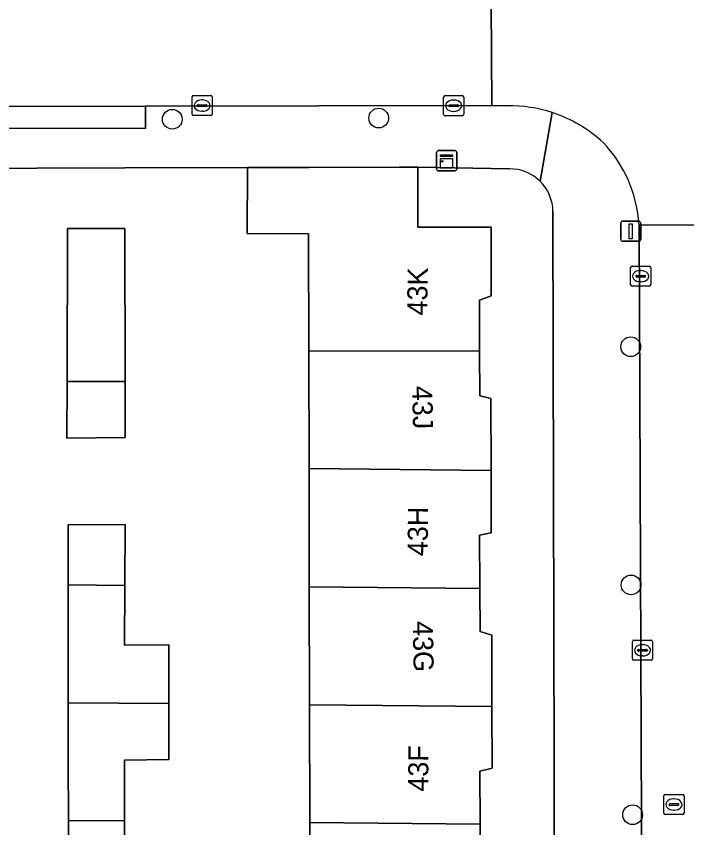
# Model space of a CAD drawing. Extents: x 160732 to 162107, y 387428 to 388479.
# Drawn here: x 161125.2 to 161158.48, y 388094.24 to 388134.52 of the extents above; entities that cross this region are included whole.
import ezdxf

# ---------------------------------------------------------------- set-up
doc = ezdxf.new("R2010")
doc.units = 0
for name, color, linetype in [('IMGEO_Boom', 7, 'Continuous'), ('IMGEO_Erf', 7, 'Continuous'), ('IMGEO_Kast', 7, 'Continuous'), ('IMGEO_Kolk', 7, 'Continuous'), ('IMGEO_Lichtmast', 7, 'Continuous'), ('IMGEO_Muur', 7, 'Continuous'), ('IMGEO_Pand', 7, 'Continuous'), ('IMGEO_Pand_nummerreeks', 7, 'Continuous'), ('IMGEO_Rijbaan_lokaal_open', 7, 'Continuous'), ('IMGEO_Rioolput', 7, 'Continuous'), ('IMGEO_Voetpad_open', 7, 'Continuous')]:
    doc.layers.add(name, color=color, linetype=linetype)

msp = doc.modelspace()

# ---------------------------------------------------------------- linework, layer by layer
at = {"layer": 'IMGEO_Boom'}
for centre in [(161132.947, 388129.408), (161143.193, 388129.464), (161155.7, 388118.113), (161155.718, 388106.293), (161155.796, 388094.883)]:
    msp.add_circle(centre, 0.489, dxfattribs=at)
at = {"layer": 'IMGEO_Erf'}
for points in [[(161139.786, 388088.649), (161139.773, 388094.489), (161139.76, 388100.339), (161139.747, 388106.189), (161139.734, 388112.069), (161139.722, 388117.89), (161139.709, 388123.719), (161136.659, 388123.737), (161136.679, 388127.008), (161130.593, 388126.998), (161099.983, 388126.872)], [(161149.679, 388126.939), (161145.129, 388127.023), (161145.129, 388126.905), (161145.134, 388124.041), (161148.774, 388124.047), (161148.783, 388120.638), (161148.195, 388120.425), (161148.203, 388117.914), (161148.21, 388115.677), (161148.766, 388115.541), (161148.771, 388111.97), (161148.776, 388108.871), (161148.198, 388108.755), (161148.211, 388106.117), (161148.221, 388103.976), (161148.814, 388103.798), (161148.816, 388100.261), (161148.817, 388097.187), (161148.219, 388097.053), (161148.232, 388094.41), (161148.243, 388092.292)], [(161151.979, 388062.934), (161151.839, 388124.823)], [(161127.813, 388088.759), (161127.794, 388094.601), (161127.784, 388097.563), (161127.784, 388100.442), (161127.783, 388106.291), (161127.782, 388109.279), (161130.604, 388109.29), (161130.586, 388106.267), (161130.569, 388103.292), (161132.778, 388103.308), (161132.779, 388100.399), (161132.779, 388097.63), (161130.569, 388097.598), (161130.581, 388094.575), (161130.592, 388091.613)]]:
    msp.add_lwpolyline(points, dxfattribs=at)
msp.add_lwpolyline([(161127.717, 388113.571), (161127.723, 388116.389), (161127.741, 388123.987), (161130.596, 388123.985), (161130.603, 388116.38), (161130.606, 388113.604)], close=True, dxfattribs=at)
for centre, radius, start, end in [((161149.713, 388124.814), 2.125, 45.5842, 90.904), ((161149.718, 388124.815), 2.121, 0.2251, 45.6763)]:
    msp.add_arc(centre, radius, start, end, dxfattribs=at)
at = {"layer": 'IMGEO_Kast'}
for p, q in [((161146.067, 388126.924), (161146.067, 388127.765)), ((161146.067, 388127.765), (161146.067, 388126.924)), ((161146.142, 388127.849), (161146.983, 388127.849)), ((161146.983, 388127.849), (161146.142, 388127.849)), ((161147.067, 388127.774), (161147.067, 388126.933)), ((161147.067, 388126.933), (161147.067, 388127.774)), ((161146.992, 388126.849), (161146.151, 388126.849)), ((161146.151, 388126.849), (161146.992, 388126.849))]:
    msp.add_line(p, q, dxfattribs=at)
for points in [[(161146.262, 388127.639), (161146.862, 388127.639), (161146.862, 388127.554), (161146.262, 388127.554), (161146.262, 388127.639)], [(161146.262, 388127.464), (161146.862, 388127.464), (161146.862, 388126.975), (161146.262, 388126.975), (161146.262, 388127.464)]]:
    msp.add_lwpolyline(points, dxfattribs=at)
msp.add_circle((161146.346, 388127.313), 0.0377, dxfattribs=at)
for centre, start, end in [((161146.145, 388127.771), 92.4484, 184.2845), ((161146.145, 388127.771), 92.4484, 184.2845), ((161146.989, 388127.771), 2.4484, 94.2845), ((161146.989, 388127.771), 2.4484, 94.2845), ((161146.145, 388126.927), 182.4484, 274.2845), ((161146.145, 388126.927), 182.4484, 274.2845), ((161146.989, 388126.927), 272.4484, 4.2845), ((161146.989, 388126.927), 272.4484, 4.2845)]:
    msp.add_arc(centre, 0.0779, start, end, dxfattribs=at)
at = {"layer": 'IMGEO_Kolk'}
for p, q in [((161133.93, 388129.659), (161133.93, 388130.511)), ((161134.005, 388130.585), (161134.857, 388130.585)), ((161134.418, 388130.365), (161134.443, 388130.365)), ((161134.931, 388130.511), (161134.931, 388129.659)), ((161146.412, 388129.65), (161146.412, 388130.502)), ((161146.487, 388130.576), (161147.339, 388130.576)), ((161146.9, 388130.356), (161146.925, 388130.356)), ((161147.413, 388130.502), (161147.413, 388129.65)), ((161134.189, 388130.079), (161134.189, 388130.091)), ((161134.627, 388130.042), (161134.229, 388130.042)), ((161134.232, 388130.128), (161134.63, 388130.128)), ((161134.673, 388130.091), (161134.673, 388130.079)), ((161146.671, 388130.07), (161146.671, 388130.082)), ((161147.109, 388130.033), (161146.711, 388130.033)), ((161146.714, 388130.119), (161147.112, 388130.119)), ((161147.155, 388130.082), (161147.155, 388130.07)), ((161134.857, 388129.585), (161134.005, 388129.585)), ((161134.441, 388129.805), (161134.416, 388129.805)), ((161147.339, 388129.576), (161146.487, 388129.576)), ((161146.923, 388129.796), (161146.898, 388129.796)), ((161155.695, 388121.188), (161155.695, 388122.04)), ((161155.77, 388122.114), (161156.622, 388122.114)), ((161156.183, 388121.894), (161156.208, 388121.894)), ((161156.696, 388122.04), (161156.696, 388121.188)), ((161155.954, 388121.608), (161155.954, 388121.62)), ((161156.392, 388121.571), (161155.994, 388121.571)), ((161155.997, 388121.657), (161156.395, 388121.657)), ((161156.438, 388121.62), (161156.438, 388121.608)), ((161156.622, 388121.114), (161155.77, 388121.114)), ((161156.206, 388121.334), (161156.181, 388121.334)), ((161155.786, 388102.621), (161155.786, 388103.473)), ((161155.861, 388103.547), (161156.713, 388103.547)), ((161156.274, 388103.327), (161156.299, 388103.327)), ((161156.787, 388103.473), (161156.787, 388102.621)), ((161156.045, 388103.041), (161156.045, 388103.053)), ((161156.483, 388103.004), (161156.085, 388103.004)), ((161156.088, 388103.09), (161156.486, 388103.09)), ((161156.529, 388103.053), (161156.529, 388103.041)), ((161156.713, 388102.547), (161155.861, 388102.547)), ((161156.297, 388102.767), (161156.272, 388102.767))]:
    msp.add_line(p, q, dxfattribs=at)
for points in [[(161133.93, 388129.659), (161133.93, 388130.511)], [(161134.005, 388130.585), (161134.857, 388130.585)], [(161134.931, 388130.511), (161134.931, 388129.659)], [(161146.412, 388129.65), (161146.412, 388130.502)], [(161146.487, 388130.576), (161147.339, 388130.576)], [(161147.413, 388130.502), (161147.413, 388129.65)], [(161134.857, 388129.585), (161134.005, 388129.585)], [(161147.339, 388129.576), (161146.487, 388129.576)], [(161155.695, 388121.188), (161155.695, 388122.04)], [(161155.77, 388122.114), (161156.622, 388122.114)], [(161156.696, 388122.04), (161156.696, 388121.188)], [(161156.622, 388121.114), (161155.77, 388121.114)], [(161155.786, 388102.621), (161155.786, 388103.473)], [(161155.861, 388103.547), (161156.713, 388103.547)], [(161156.787, 388103.473), (161156.787, 388102.621)], [(161156.713, 388102.547), (161155.861, 388102.547)]]:
    msp.add_lwpolyline(points, dxfattribs=at)
for centre, radius, start, end in [((161134.007, 388130.509), 0.0765, 91.552, 178.448), ((161134.007, 388130.509), 0.0765, 91.552, 178.448), ((161134.855, 388130.509), 0.0765, 1.552, 88.448), ((161134.855, 388130.509), 0.0765, 1.552, 88.448), ((161146.489, 388130.5), 0.0765, 91.552, 178.448), ((161146.489, 388130.5), 0.0765, 91.552, 178.448), ((161147.337, 388130.5), 0.0765, 1.552, 88.448), ((161147.337, 388130.5), 0.0765, 1.552, 88.448), ((161134.229, 388130.088), 0.0403, 85.8775, 175.7526), ((161134.226, 388130.078), 0.0366, 178.938, 274.7102), ((161134.63, 388130.085), 0.043, 264.8664, 352.4533), ((161134.634, 388130.09), 0.0386, 1.7309, 96.639), ((161146.711, 388130.079), 0.0403, 85.8775, 175.7526), ((161146.708, 388130.069), 0.0366, 178.938, 274.7102), ((161147.112, 388130.076), 0.043, 264.8664, 352.4533), ((161147.116, 388130.081), 0.0386, 1.7309, 96.639), ((161134.007, 388129.661), 0.0765, 181.552, 268.448), ((161134.007, 388129.661), 0.0765, 181.552, 268.448), ((161134.855, 388129.661), 0.0765, 271.552, 358.448), ((161134.855, 388129.661), 0.0765, 271.552, 358.448), ((161146.489, 388129.652), 0.0765, 181.552, 268.448), ((161146.489, 388129.652), 0.0765, 181.552, 268.448), ((161147.337, 388129.652), 0.0765, 271.552, 358.448), ((161147.337, 388129.652), 0.0765, 271.552, 358.448), ((161155.772, 388122.038), 0.0765, 91.552, 178.448), ((161155.772, 388122.038), 0.0765, 91.552, 178.448), ((161156.62, 388122.038), 0.0765, 1.552, 88.448), ((161156.62, 388122.038), 0.0765, 1.552, 88.448), ((161155.994, 388121.617), 0.0403, 85.8775, 175.7526), ((161155.991, 388121.607), 0.0366, 178.938, 274.7102), ((161156.395, 388121.614), 0.043, 264.8664, 352.4533), ((161156.399, 388121.619), 0.0386, 1.7309, 96.639), ((161155.772, 388121.19), 0.0765, 181.552, 268.448), ((161155.772, 388121.19), 0.0765, 181.552, 268.448), ((161156.62, 388121.19), 0.0765, 271.552, 358.448), ((161156.62, 388121.19), 0.0765, 271.552, 358.448), ((161155.863, 388103.471), 0.0765, 91.552, 178.448), ((161155.863, 388103.471), 0.0765, 91.552, 178.448), ((161156.711, 388103.471), 0.0765, 1.552, 88.448), ((161156.711, 388103.471), 0.0765, 1.552, 88.448), ((161156.085, 388103.05), 0.0403, 85.8775, 175.7526), ((161156.082, 388103.04), 0.0366, 178.938, 274.7102), ((161156.486, 388103.047), 0.043, 264.8664, 352.4533), ((161156.49, 388103.052), 0.0386, 1.7309, 96.639), ((161155.863, 388102.623), 0.0765, 181.552, 268.448), ((161155.863, 388102.623), 0.0765, 181.552, 268.448), ((161156.711, 388102.623), 0.0765, 271.552, 358.448), ((161156.711, 388102.623), 0.0765, 271.552, 358.448)]:
    msp.add_arc(centre, radius, start, end, dxfattribs=at)
for centre, major_axis, ratio, start_param, end_param in [((161134.417, 388130.085), (-0.387, 0.002), 0.722429, 4.712389, 7.853982), ((161134.442, 388130.085), (-0.39, 0.002), 0.717154, 1.570796, 4.712389), ((161146.899, 388130.076), (-0.387, 0.002), 0.722429, 4.712389, 7.853982), ((161146.924, 388130.076), (-0.39, 0.002), 0.717154, 1.570796, 4.712389), ((161156.182, 388121.614), (-0.387, 0.002), 0.722429, 4.712389, 7.853982), ((161156.207, 388121.614), (-0.39, 0.002), 0.717154, 1.570796, 4.712389), ((161156.273, 388103.047), (-0.387, 0.002), 0.722429, 4.712389, 7.853982), ((161156.298, 388103.047), (-0.39, 0.002), 0.717154, 1.570796, 4.712389)]:
    msp.add_ellipse(centre, major_axis=major_axis, ratio=ratio, start_param=start_param, end_param=end_param, dxfattribs=at)
at = {"layer": 'IMGEO_Lichtmast'}
for p, q in [((161155.306, 388124.347), (161156.096, 388124.347)), ((161156.096, 388124.347), (161155.306, 388124.347)), ((161155.206, 388123.447), (161155.206, 388124.247)), ((161155.206, 388124.247), (161155.206, 388123.447)), ((161156.196, 388124.247), (161156.196, 388123.447)), ((161156.196, 388123.447), (161156.196, 388124.247)), ((161156.096, 388123.347), (161155.306, 388123.347)), ((161155.306, 388123.347), (161156.096, 388123.347))]:
    msp.add_line(p, q, dxfattribs=at)
msp.add_lwpolyline([(161155.626, 388124.222), (161155.776, 388124.222), (161155.776, 388123.472), (161155.626, 388123.472), (161155.626, 388124.222)], dxfattribs=at)
for centre, start, end in [((161155.306, 388124.247), 90, 180), ((161155.306, 388124.247), 90, 180), ((161156.096, 388124.247), 0, 90), ((161156.096, 388124.247), 360, 90), ((161155.306, 388123.447), 180, 270), ((161155.306, 388123.447), 180, 270), ((161156.096, 388123.447), 270, 0), ((161156.096, 388123.447), 270, 0)]:
    msp.add_arc(centre, 0.1, start, end, dxfattribs=at)
at = {"layer": 'IMGEO_Muur'}
msp.add_lwpolyline([(161130.593, 388126.998), (161139.701, 388127.012)], dxfattribs=at)
at = {"layer": 'IMGEO_Pand'}
for points in [[(161145.129, 388127.023), (161144.21, 388127.021), (161139.701, 388127.012), (161136.679, 388127.008), (161136.659, 388123.737), (161139.709, 388123.719), (161139.722, 388117.89), (161148.203, 388117.914), (161148.195, 388120.425), (161148.783, 388120.638), (161148.774, 388124.047), (161145.134, 388124.041), (161145.129, 388126.905)], [(161130.603, 388116.38), (161130.596, 388123.985), (161127.741, 388123.987), (161127.723, 388116.389)], [(161148.771, 388111.97), (161148.766, 388115.541), (161148.21, 388115.677), (161148.203, 388117.914), (161139.722, 388117.89), (161139.734, 388112.069)], [(161127.723, 388116.389), (161127.717, 388113.571), (161130.606, 388113.604), (161130.603, 388116.38)], [(161139.734, 388112.069), (161139.747, 388106.189), (161148.211, 388106.117), (161148.198, 388108.755), (161148.776, 388108.871), (161148.771, 388111.97)], [(161130.586, 388106.267), (161130.604, 388109.29), (161127.782, 388109.279), (161127.783, 388106.291)], [(161132.779, 388100.399), (161132.778, 388103.308), (161130.569, 388103.292), (161130.586, 388106.267), (161127.783, 388106.291), (161127.784, 388100.442)], [(161148.816, 388100.261), (161148.814, 388103.798), (161148.221, 388103.976), (161148.211, 388106.117), (161139.747, 388106.189), (161139.76, 388100.339)], [(161130.581, 388094.575), (161130.569, 388097.598), (161132.779, 388097.63), (161132.779, 388100.399), (161127.784, 388100.442), (161127.784, 388097.563), (161127.794, 388094.601)], [(161139.76, 388100.339), (161139.773, 388094.489), (161148.232, 388094.41), (161148.219, 388097.053), (161148.817, 388097.187), (161148.816, 388100.261)], [(161132.82, 388088.713), (161132.816, 388091.625), (161130.592, 388091.613), (161130.581, 388094.575), (161127.794, 388094.601), (161127.813, 388088.759)], [(161148.84, 388088.566), (161148.836, 388092.084), (161148.243, 388092.292), (161148.232, 388094.41), (161139.773, 388094.489), (161139.786, 388088.649)]]:
    msp.add_lwpolyline(points, close=True, dxfattribs=at)
at = {"layer": 'IMGEO_Rijbaan_lokaal_open'}
for points in [[(161156.115, 388124.167), (161161.231, 388124.147), (161161.118, 388141.556)], [(161150.274, 388135.131), (161148.781, 388135.121), (161148.814, 388130.087), (161149.577, 388130.075)], [(161148.814, 388130.087), (161148.781, 388135.121)], [(161122.435, 388130.036), (161131.623, 388130.048)], [(161131.623, 388130.048), (161148.814, 388130.087)], [(161161.311, 388098.979), (161161.317, 388099.948), (161161.231, 388124.147), (161156.115, 388124.167), (161156.36, 388064.733), (161161.375, 388064.725), (161161.322, 388066.069), (161161.397, 388083.144), (161161.399, 388083.5)]]:
    msp.add_lwpolyline(points, dxfattribs=at)
for centre, radius, start, end in [((161149.663, 388123.204), 6.872, 71.8332, 90.7208), ((161149.653, 388123.16), 6.917, 47.2746, 71.8653), ((161149.599, 388123.759), 6.528, 3.5839, 43.3587)]:
    msp.add_arc(centre, radius, start, end, dxfattribs=at)
at = {"layer": 'IMGEO_Rioolput'}
for p, q in [((161157.345, 388094.963), (161157.345, 388095.815)), ((161157.42, 388095.889), (161158.272, 388095.889)), ((161157.833, 388095.669), (161157.858, 388095.669)), ((161158.346, 388095.815), (161158.346, 388094.963)), ((161157.604, 388095.383), (161157.604, 388095.395)), ((161158.042, 388095.346), (161157.644, 388095.346)), ((161157.647, 388095.432), (161158.045, 388095.432)), ((161158.088, 388095.395), (161158.088, 388095.383)), ((161158.272, 388094.889), (161157.42, 388094.889)), ((161157.856, 388095.109), (161157.831, 388095.109))]:
    msp.add_line(p, q, dxfattribs=at)
for points in [[(161157.345, 388094.963), (161157.345, 388095.815)], [(161157.42, 388095.889), (161158.272, 388095.889)], [(161158.346, 388095.815), (161158.346, 388094.963)], [(161158.272, 388094.889), (161157.42, 388094.889)]]:
    msp.add_lwpolyline(points, dxfattribs=at)
for centre, radius, start, end in [((161157.422, 388095.813), 0.0765, 91.552, 178.448), ((161157.422, 388095.813), 0.0765, 91.552, 178.448), ((161158.27, 388095.813), 0.0765, 1.552, 88.448), ((161158.27, 388095.813), 0.0765, 1.552, 88.448), ((161157.644, 388095.392), 0.0403, 85.8775, 175.7526), ((161157.641, 388095.382), 0.0366, 178.938, 274.7102), ((161158.045, 388095.389), 0.043, 264.8664, 352.4533), ((161158.049, 388095.394), 0.0386, 1.7309, 96.639), ((161157.422, 388094.965), 0.0765, 181.552, 268.448), ((161157.422, 388094.965), 0.0765, 181.552, 268.448), ((161158.27, 388094.965), 0.0765, 271.552, 358.448), ((161158.27, 388094.965), 0.0765, 271.552, 358.448)]:
    msp.add_arc(centre, radius, start, end, dxfattribs=at)
for centre, major_axis, ratio, start_param, end_param in [((161157.832, 388095.389), (-0.387, 0.002), 0.722429, 4.712389, 7.853982), ((161157.857, 388095.389), (-0.39, 0.002), 0.717154, 1.570796, 4.712389)]:
    msp.add_ellipse(centre, major_axis=major_axis, ratio=ratio, start_param=start_param, end_param=end_param, dxfattribs=at)
at = {"layer": 'IMGEO_Voetpad_open'}
for points in [[(161149.577, 388130.075), (161148.814, 388130.087), (161131.623, 388130.048), (161131.616, 388128.954), (161122.469, 388128.958), (161122.435, 388130.036), (161100.162, 388129.953), (161100.142, 388128.877), (161090.884, 388128.863), (161090.955, 388129.958), (161072.559, 388129.937), (161072.618, 388126.065)], [(161151.2, 388126.332), (161151.806, 388129.733)], [(161151.806, 388129.733), (161151.2, 388126.332)], [(161074.731, 388126.768), (161098.485, 388126.866), (161099.983, 388126.872), (161130.593, 388126.998), (161136.679, 388127.008), (161139.701, 388127.012), (161144.21, 388127.021), (161145.129, 388127.023), (161149.679, 388126.939)], [(161151.839, 388124.823), (161151.979, 388062.934)], [(161156.389, 388063.526), (161156.36, 388064.733), (161156.115, 388124.167)]]:
    msp.add_lwpolyline(points, dxfattribs=at)
msp.add_lwpolyline([(161122.469, 388128.958), (161131.616, 388128.954), (161131.623, 388130.048), (161122.435, 388130.036)], close=True, dxfattribs=at)
for centre, radius, start, end in [((161149.663, 388123.204), 6.872, 71.8332, 90.7208), ((161149.653, 388123.16), 6.917, 47.2746, 71.8653), ((161149.599, 388123.759), 6.528, 3.5839, 43.3587), ((161149.713, 388124.814), 2.125, 45.5842, 90.904), ((161149.718, 388124.815), 2.121, 0.2251, 45.6763)]:
    msp.add_arc(centre, radius, start, end, dxfattribs=at)

# ---------------------------------------------------------------- texts
at = {"layer": 'IMGEO_Pand_nummerreeks'}
for s, rotation, p in [('43K', 89.1522, (161145.599, 388119.658)), ('43J', 271.2416, (161144.85, 388116.163)), ('43H', 89.5062, (161145.625, 388107.713)), ('43G', 271.0461, (161144.881, 388104.486)), ('43F', 89.5617, (161145.65, 388096.025))]:
    msp.add_text(s, height=1, rotation=rotation, dxfattribs=at).set_placement(p)

doc.saveas('drawing.dxf')
